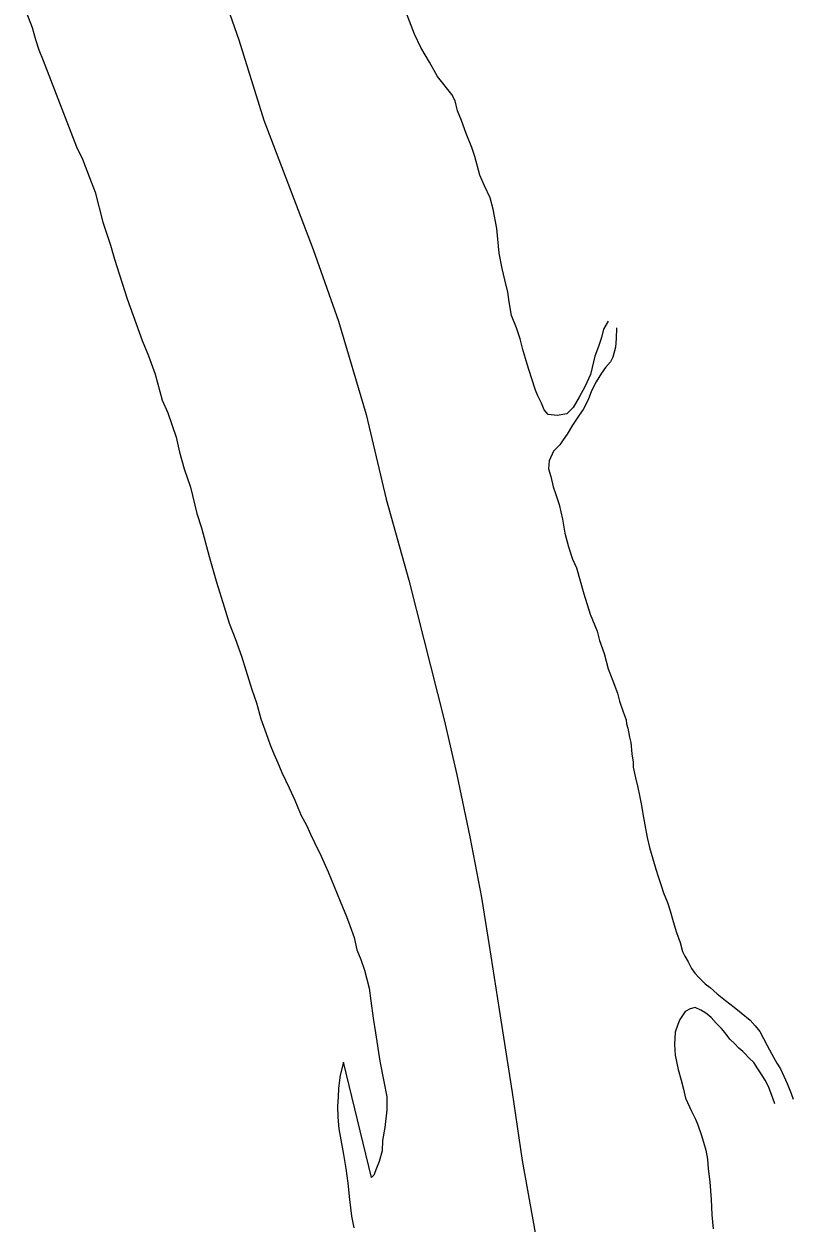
# Model space of a CAD drawing. Extents: x 1370567 to 1373900, y 377514 to 379648.
# Drawn here: x 1371207.29 to 1371220.87, y 379510.79 to 379531.97 of the extents above; entities that cross this region are included whole.
import ezdxf

# ---------------------------------------------------------------- set-up
doc = ezdxf.new("R2010")
doc.units = 0
doc.layers.add('Default', color=7, linetype='Continuous')

msp = doc.modelspace()

# ---------------------------------------------------------------- linework, layer by layer
at = {"layer": 'Default'}
for points in [[(1371210.489, 379533.411), (1371211.089, 379531.695), (1371211.527, 379530.278), (1371212.4, 379527.994), (1371212.847, 379526.727), (1371213.337, 379525.081), (1371213.686, 379523.583), (1371214.085, 379522.156), (1371214.351, 379521.108), (1371214.71, 379519.69), (1371214.936, 379518.721), (1371215.163, 379517.623), (1371215.369, 379516.554), (1371215.505, 379515.705), (1371215.682, 379514.577), (1371215.911, 379513.108), (1371216.089, 379511.909), (1371216.317, 379510.631)], [(1371210.489, 379533.411), (1371211.089, 379531.695), (1371211.527, 379530.278), (1371212.4, 379527.994), (1371212.847, 379526.727), (1371213.337, 379525.081), (1371213.686, 379523.583), (1371214.085, 379522.156), (1371214.351, 379521.108), (1371214.71, 379519.69), (1371214.936, 379518.721), (1371215.163, 379517.623), (1371215.369, 379516.554), (1371215.505, 379515.705), (1371215.682, 379514.577), (1371215.911, 379513.108), (1371216.089, 379511.909), (1371216.317, 379510.631)], [(1371207.295, 379532.28), (1371207.437, 379531.911), (1371207.498, 379531.701), (1371207.559, 379531.521), (1371207.63, 379531.332), (1371208.219, 379529.806), (1371208.33, 379529.587), (1371208.452, 379529.267), (1371208.553, 379529.008), (1371208.687, 379528.479), (1371208.819, 379528.07), (1371208.89, 379527.82), (1371209.115, 379527.122), (1371209.379, 379526.384), (1371209.49, 379526.114), (1371209.612, 379525.795), (1371209.735, 379525.336), (1371209.836, 379525.107), (1371209.979, 379524.678), (1371210.04, 379524.418), (1371210.122, 379524.119), (1371210.234, 379523.8), (1371210.347, 379523.33), (1371210.428, 379523.081), (1371210.561, 379522.572), (1371210.694, 379522.123), (1371210.827, 379521.684), (1371210.918, 379521.394), (1371211.02, 379521.125), (1371211.132, 379520.816), (1371211.213, 379520.566), (1371211.315, 379520.227), (1371211.397, 379519.987)], [(1371207.295, 379532.28), (1371207.437, 379531.911), (1371207.498, 379531.701), (1371207.559, 379531.521), (1371207.63, 379531.332), (1371208.219, 379529.806), (1371208.33, 379529.587), (1371208.452, 379529.267), (1371208.553, 379529.008), (1371208.687, 379528.479), (1371208.819, 379528.07), (1371208.89, 379527.82), (1371209.115, 379527.122), (1371209.379, 379526.384), (1371209.49, 379526.114), (1371209.612, 379525.795), (1371209.735, 379525.336), (1371209.836, 379525.107), (1371209.979, 379524.678), (1371210.04, 379524.418), (1371210.122, 379524.119), (1371210.234, 379523.8), (1371210.347, 379523.33), (1371210.428, 379523.081), (1371210.561, 379522.572), (1371210.694, 379522.123), (1371210.827, 379521.684), (1371210.918, 379521.394), (1371211.02, 379521.125), (1371211.132, 379520.816), (1371211.213, 379520.566), (1371211.315, 379520.227), (1371211.397, 379519.987)], [(1371214.301, 379531.557), (1371214.19, 379531.796), (1371214.129, 379531.946), (1371214.038, 379532.175)], [(1371214.301, 379531.557), (1371214.19, 379531.796), (1371214.129, 379531.946), (1371214.038, 379532.175)], [(1371217.605, 379526.73), (1371217.526, 379526.589), (1371217.487, 379526.439), (1371217.438, 379526.279), (1371217.37, 379526.108), (1371217.321, 379525.908), (1371217.292, 379525.788), (1371217.194, 379525.567), (1371217.095, 379525.386), (1371216.987, 379525.205), (1371216.878, 379525.095), (1371216.708, 379525.064), (1371216.549, 379525.082), (1371216.478, 379525.162), (1371216.428, 379525.282), (1371216.367, 379525.411), (1371216.326, 379525.511), (1371216.255, 379525.73), (1371216.174, 379525.97), (1371216.102, 379526.229), (1371216.051, 379526.419), (1371215.99, 379526.609), (1371215.899, 379526.828), (1371215.857, 379527.068), (1371215.836, 379527.238), (1371215.785, 379527.457), (1371215.734, 379527.657), (1371215.682, 379527.927), (1371215.639, 379528.366), (1371215.577, 379528.706), (1371215.526, 379528.906), (1371215.425, 379529.115), (1371215.343, 379529.304), (1371215.252, 379529.634), (1371215.201, 379529.793), (1371215.099, 379530.043), (1371215.018, 379530.272), (1371214.947, 379530.442), (1371214.906, 379530.621), (1371214.845, 379530.731), (1371214.594, 379531.049), (1371214.563, 379531.099), (1371214.452, 379531.298), (1371214.301, 379531.557)], [(1371217.605, 379526.73), (1371217.526, 379526.589), (1371217.487, 379526.439), (1371217.438, 379526.279), (1371217.37, 379526.108), (1371217.321, 379525.908), (1371217.292, 379525.788), (1371217.194, 379525.567), (1371217.095, 379525.386), (1371216.987, 379525.205), (1371216.878, 379525.095), (1371216.708, 379525.064), (1371216.549, 379525.082), (1371216.478, 379525.162), (1371216.428, 379525.282), (1371216.367, 379525.411), (1371216.326, 379525.511), (1371216.255, 379525.73), (1371216.174, 379525.97), (1371216.102, 379526.229), (1371216.051, 379526.419), (1371215.99, 379526.609), (1371215.899, 379526.828), (1371215.857, 379527.068), (1371215.836, 379527.238), (1371215.785, 379527.457), (1371215.734, 379527.657), (1371215.682, 379527.927), (1371215.639, 379528.366), (1371215.577, 379528.706), (1371215.526, 379528.906), (1371215.425, 379529.115), (1371215.343, 379529.304), (1371215.252, 379529.634), (1371215.201, 379529.793), (1371215.099, 379530.043), (1371215.018, 379530.272), (1371214.947, 379530.442), (1371214.906, 379530.621), (1371214.845, 379530.731), (1371214.594, 379531.049), (1371214.563, 379531.099), (1371214.452, 379531.298), (1371214.301, 379531.557)], [(1371217.755, 379526.611), (1371217.747, 379526.421), (1371217.738, 379526.271), (1371217.689, 379526.09), (1371217.65, 379526.01), (1371217.56, 379525.909), (1371217.491, 379525.809), (1371217.393, 379525.658), (1371217.314, 379525.498), (1371217.255, 379525.337), (1371217.167, 379525.167), (1371217.097, 379525.066), (1371216.979, 379524.895), (1371216.88, 379524.735), (1371216.811, 379524.634), (1371216.752, 379524.544), (1371216.643, 379524.433), (1371216.564, 379524.263), (1371216.555, 379524.123), (1371216.596, 379523.983), (1371216.637, 379523.803), (1371216.678, 379523.683), (1371216.739, 379523.494), (1371216.8, 379523.234), (1371216.842, 379522.984), (1371216.904, 379522.745), (1371216.975, 379522.525), (1371217.046, 379522.376), (1371217.178, 379521.917), (1371217.29, 379521.557), (1371217.412, 379521.258), (1371217.453, 379521.089), (1371217.535, 379520.859), (1371217.606, 379520.59), (1371217.687, 379520.38), (1371217.769, 379520.161), (1371217.809, 379520.021), (1371217.871, 379519.831), (1371217.921, 379519.692), (1371217.932, 379519.622), (1371217.952, 379519.542), (1371217.983, 379519.382), (1371218.004, 379519.292), (1371218.025, 379519.092), (1371218.046, 379518.943), (1371218.047, 379518.853), (1371218.088, 379518.663), (1371218.129, 379518.493), (1371218.16, 379518.353), (1371218.191, 379518.204), (1371218.232, 379517.964), (1371218.253, 379517.834), (1371218.294, 379517.614), (1371218.335, 379517.435), (1371218.397, 379517.235), (1371218.448, 379517.055), (1371218.488, 379516.926), (1371218.539, 379516.766), (1371218.58, 379516.636), (1371218.651, 379516.467), (1371218.702, 379516.317), (1371218.753, 379516.127), (1371218.814, 379515.938), (1371218.875, 379515.758), (1371218.916, 379515.599), (1371218.957, 379515.519), (1371219.017, 379515.419), (1371219.078, 379515.3), (1371219.138, 379515.22), (1371219.209, 379515.14), (1371219.319, 379515.031), (1371219.409, 379514.962), (1371219.53, 379514.853), (1371219.68, 379514.734), (1371219.83, 379514.615), (1371219.951, 379514.516), (1371220.111, 379514.387), (1371220.202, 379514.287), (1371220.282, 379514.188), (1371220.414, 379513.939), (1371220.494, 379513.789), (1371220.585, 379513.63), (1371220.646, 379513.53), (1371220.706, 379513.401), (1371220.767, 379513.271), (1371220.838, 379513.092), (1371220.869, 379512.992)], [(1371217.755, 379526.611), (1371217.747, 379526.421), (1371217.738, 379526.271), (1371217.689, 379526.09), (1371217.65, 379526.01), (1371217.56, 379525.909), (1371217.491, 379525.809), (1371217.393, 379525.658), (1371217.314, 379525.498), (1371217.255, 379525.337), (1371217.167, 379525.167), (1371217.097, 379525.066), (1371216.979, 379524.895), (1371216.88, 379524.735), (1371216.811, 379524.634), (1371216.752, 379524.544), (1371216.643, 379524.433), (1371216.564, 379524.263), (1371216.555, 379524.123), (1371216.596, 379523.983), (1371216.637, 379523.803), (1371216.678, 379523.683), (1371216.739, 379523.494), (1371216.8, 379523.234), (1371216.842, 379522.984), (1371216.904, 379522.745), (1371216.975, 379522.525), (1371217.046, 379522.376), (1371217.178, 379521.917), (1371217.29, 379521.557), (1371217.412, 379521.258), (1371217.453, 379521.089), (1371217.535, 379520.859), (1371217.606, 379520.59), (1371217.687, 379520.38), (1371217.769, 379520.161), (1371217.809, 379520.021), (1371217.871, 379519.831), (1371217.921, 379519.692), (1371217.932, 379519.622), (1371217.952, 379519.542), (1371217.983, 379519.382), (1371218.004, 379519.292), (1371218.025, 379519.092), (1371218.046, 379518.943), (1371218.047, 379518.853), (1371218.088, 379518.663), (1371218.129, 379518.493), (1371218.16, 379518.353), (1371218.191, 379518.204), (1371218.232, 379517.964), (1371218.253, 379517.834), (1371218.294, 379517.614), (1371218.335, 379517.435), (1371218.397, 379517.235), (1371218.448, 379517.055), (1371218.488, 379516.926), (1371218.539, 379516.766), (1371218.58, 379516.636), (1371218.651, 379516.467), (1371218.702, 379516.317), (1371218.753, 379516.127), (1371218.814, 379515.938), (1371218.875, 379515.758), (1371218.916, 379515.599), (1371218.957, 379515.519), (1371219.017, 379515.419), (1371219.078, 379515.3), (1371219.138, 379515.22), (1371219.209, 379515.14), (1371219.319, 379515.031), (1371219.409, 379514.962), (1371219.53, 379514.853), (1371219.68, 379514.734), (1371219.83, 379514.615), (1371219.951, 379514.516), (1371220.111, 379514.387), (1371220.202, 379514.287), (1371220.282, 379514.188), (1371220.414, 379513.939), (1371220.494, 379513.789), (1371220.585, 379513.63), (1371220.646, 379513.53), (1371220.706, 379513.401), (1371220.767, 379513.271), (1371220.838, 379513.092), (1371220.869, 379512.992)], [(1371211.397, 379519.987), (1371211.478, 379519.708), (1371211.57, 379519.449), (1371211.641, 379519.249), (1371211.702, 379519.089), (1371211.773, 379518.93), (1371211.844, 379518.76), (1371211.975, 379518.491), (1371212.076, 379518.272), (1371212.127, 379518.142), (1371212.188, 379518.003), (1371212.279, 379517.833), (1371212.35, 379517.674), (1371212.42, 379517.524), (1371212.542, 379517.285), (1371212.613, 379517.126), (1371212.663, 379517.006), (1371212.825, 379516.617), (1371212.876, 379516.487), (1371212.988, 379516.218), (1371213.049, 379516.059), (1371213.12, 379515.849), (1371213.171, 379515.629), (1371213.242, 379515.46), (1371213.303, 379515.27), (1371213.344, 379515.111), (1371213.385, 379514.951), (1371213.417, 379514.731), (1371213.459, 379514.421), (1371213.5, 379514.162), (1371213.573, 379513.662), (1371213.646, 379513.303), (1371213.697, 379513.033), (1371213.699, 379512.803), (1371213.661, 379512.493), (1371213.623, 379512.262), (1371213.614, 379512.082), (1371213.565, 379511.892), (1371213.516, 379511.772), (1371213.467, 379511.651), (1371213.428, 379511.611), (1371212.935, 379513.648), (1371212.877, 379513.417), (1371212.848, 379513.187), (1371212.84, 379513.027), (1371212.831, 379512.867), (1371212.832, 379512.677), (1371212.853, 379512.467), (1371212.885, 379512.277), (1371212.936, 379512.018), (1371212.978, 379511.768), (1371213.009, 379511.508), (1371213.041, 379511.219), (1371213.073, 379510.929), (1371213.114, 379510.719)], [(1371211.397, 379519.987), (1371211.478, 379519.708), (1371211.57, 379519.449), (1371211.641, 379519.249), (1371211.702, 379519.089), (1371211.773, 379518.93), (1371211.844, 379518.76), (1371211.975, 379518.491), (1371212.076, 379518.272), (1371212.127, 379518.142), (1371212.188, 379518.003), (1371212.279, 379517.833), (1371212.35, 379517.674), (1371212.42, 379517.524), (1371212.542, 379517.285), (1371212.613, 379517.126), (1371212.663, 379517.006), (1371212.825, 379516.617), (1371212.876, 379516.487), (1371212.988, 379516.218), (1371213.049, 379516.059), (1371213.12, 379515.849), (1371213.171, 379515.629), (1371213.242, 379515.46), (1371213.303, 379515.27), (1371213.344, 379515.111), (1371213.385, 379514.951), (1371213.417, 379514.731), (1371213.459, 379514.421), (1371213.5, 379514.162), (1371213.573, 379513.662), (1371213.646, 379513.303), (1371213.697, 379513.033), (1371213.699, 379512.803), (1371213.661, 379512.493), (1371213.623, 379512.262), (1371213.614, 379512.082), (1371213.565, 379511.892), (1371213.516, 379511.772), (1371213.467, 379511.651), (1371213.428, 379511.611), (1371212.935, 379513.648), (1371212.877, 379513.417), (1371212.848, 379513.187), (1371212.84, 379513.027), (1371212.831, 379512.867), (1371212.832, 379512.677), (1371212.853, 379512.467), (1371212.885, 379512.277), (1371212.936, 379512.018), (1371212.978, 379511.768), (1371213.009, 379511.508), (1371213.041, 379511.219), (1371213.073, 379510.929), (1371213.114, 379510.719)], [(1371220.55, 379512.91), (1371220.51, 379513.009), (1371220.438, 379513.219), (1371220.378, 379513.328), (1371220.307, 379513.438), (1371220.247, 379513.528), (1371220.176, 379513.637), (1371220.096, 379513.717), (1371220.016, 379513.796), (1371219.985, 379513.836), (1371219.915, 379513.895), (1371219.835, 379513.975), (1371219.754, 379514.054), (1371219.674, 379514.164), (1371219.604, 379514.243), (1371219.513, 379514.333), (1371219.423, 379514.432), (1371219.353, 379514.491), (1371219.312, 379514.521), (1371219.242, 379514.561), (1371219.142, 379514.61), (1371219.053, 379514.589), (1371218.963, 379514.539), (1371218.874, 379514.398), (1371218.835, 379514.308), (1371218.786, 379514.178), (1371218.778, 379513.958), (1371218.789, 379513.768), (1371218.84, 379513.518), (1371218.892, 379513.328), (1371218.933, 379513.169), (1371218.974, 379513.009), (1371219.044, 379512.859), (1371219.075, 379512.78), (1371219.146, 379512.64), (1371219.186, 379512.54), (1371219.247, 379512.371), (1371219.288, 379512.231), (1371219.329, 379512.091), (1371219.36, 379511.931), (1371219.371, 379511.762), (1371219.402, 379511.532), (1371219.424, 379511.222), (1371219.436, 379510.952), (1371219.458, 379510.702)], [(1371220.55, 379512.91), (1371220.51, 379513.009), (1371220.438, 379513.219), (1371220.378, 379513.328), (1371220.307, 379513.438), (1371220.247, 379513.528), (1371220.176, 379513.637), (1371220.096, 379513.717), (1371220.016, 379513.796), (1371219.985, 379513.836), (1371219.915, 379513.895), (1371219.835, 379513.975), (1371219.754, 379514.054), (1371219.674, 379514.164), (1371219.604, 379514.243), (1371219.513, 379514.333), (1371219.423, 379514.432), (1371219.353, 379514.491), (1371219.312, 379514.521), (1371219.242, 379514.561), (1371219.142, 379514.61), (1371219.053, 379514.589), (1371218.963, 379514.539), (1371218.874, 379514.398), (1371218.835, 379514.308), (1371218.786, 379514.178), (1371218.778, 379513.958), (1371218.789, 379513.768), (1371218.84, 379513.518), (1371218.892, 379513.328), (1371218.933, 379513.169), (1371218.974, 379513.009), (1371219.044, 379512.859), (1371219.075, 379512.78), (1371219.146, 379512.64), (1371219.186, 379512.54), (1371219.247, 379512.371), (1371219.288, 379512.231), (1371219.329, 379512.091), (1371219.36, 379511.931), (1371219.371, 379511.762), (1371219.402, 379511.532), (1371219.424, 379511.222), (1371219.436, 379510.952), (1371219.458, 379510.702)]]:
    msp.add_lwpolyline(points, dxfattribs=at)

doc.saveas('drawing.dxf')
